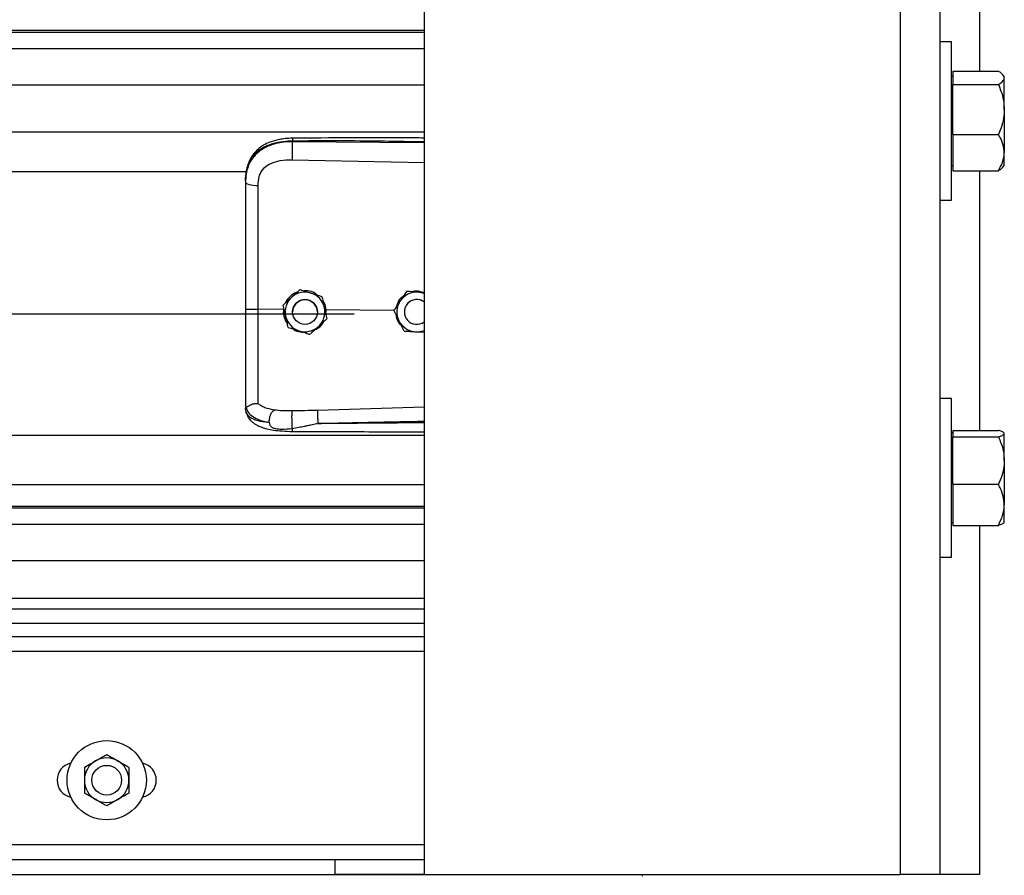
# Model space of a CAD drawing. Header units: inches. Extents: x 170 to 284, y 215 to 248.
# Tile 702 of 1056: x 231.021 to 231.446, y 220.132 to 220.502. Entities that reach past the tile are written whole.
import ezdxf

# ---------------------------------------------------------------- set-up
doc = ezdxf.new("R2010")
doc.units = ezdxf.units.IN
doc.header["$LTSCALE"] = 0.25
doc.header["$MEASUREMENT"] = 0
doc.layers.add('RH FRONT OF HOOD', color=7, linetype='Continuous')

msp = doc.modelspace()

# ---------------------------------------------------------------- linework, layer by layer
at = {"layer": 'RH FRONT OF HOOD'}
for p, q in [((231.401380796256, 224.3701573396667), (231.401380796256, 220.1328032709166)), ((231.418501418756, 224.3701573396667), (231.418501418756, 220.1328032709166)), ((231.1959333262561, 224.3332527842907), (231.195933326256, 220.1328032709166)), ((231.435622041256, 220.5904627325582), (231.435622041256, 220.4795897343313)), ((231.195933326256, 220.4970994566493), (227.163613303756, 220.4970994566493)), ((227.163613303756, 220.4964600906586), (231.195933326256, 220.4964600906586)), ((231.423569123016, 220.4923363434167), (231.418501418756, 220.4923363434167)), ((231.423569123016, 220.4580950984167), (231.423569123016, 220.4923363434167)), ((227.163613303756, 220.4894419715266), (231.195933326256, 220.4894419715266)), ((231.424116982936, 220.4795897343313), (231.424116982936, 220.4766889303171)), ((231.424116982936, 220.4795897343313), (231.443771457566, 220.4795897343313)), ((231.424116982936, 220.4773557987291), (231.423569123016, 220.4773557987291)), ((231.424116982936, 220.4766889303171), (231.424116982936, 220.4737881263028)), ((231.446339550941, 220.4773557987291), (231.4457259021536, 220.4780677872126)), ((231.446339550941, 220.4766889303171), (231.446339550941, 220.4773557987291)), ((231.446339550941, 220.4630408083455), (231.446339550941, 220.4766889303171)), ((227.163613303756, 220.4737578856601), (231.195933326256, 220.4737578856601)), ((231.424116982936, 220.4630408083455), (231.424116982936, 220.4737881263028)), ((231.424116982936, 220.4737881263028), (231.443771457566, 220.4737881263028)), ((231.424116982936, 220.4522934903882), (231.424116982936, 220.4630408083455)), ((231.446339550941, 220.4630408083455), (231.446339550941, 220.4444469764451)), ((231.423569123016, 220.4238538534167), (231.423569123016, 220.4580950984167)), ((227.163613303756, 220.4533698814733), (231.195933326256, 220.4533698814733)), ((231.1390860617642, 220.4491582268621), (231.1390860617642, 220.4495695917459)), ((231.195933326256, 220.4486215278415), (231.1390860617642, 220.4491582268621)), ((231.424116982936, 220.4522934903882), (231.424116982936, 220.4444469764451)), ((231.424116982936, 220.4522934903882), (231.443771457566, 220.4522934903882)), ((231.424116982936, 220.4444469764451), (231.424116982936, 220.436600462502)), ((231.446339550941, 220.4388343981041), (231.446339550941, 220.4444469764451)), ((231.1389900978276, 220.4413694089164), (231.195933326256, 220.4401598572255)), ((227.2401614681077, 220.4362942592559), (231.119382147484, 220.4362942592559)), ((231.423569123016, 220.4388343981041), (231.424116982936, 220.4388343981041)), ((231.424116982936, 220.436600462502), (231.443771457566, 220.436600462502)), ((231.435622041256, 220.436600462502), (231.435622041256, 220.3245119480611)), ((231.4457259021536, 220.4381224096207), (231.446339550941, 220.4388343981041)), ((231.118890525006, 220.4322349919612), (231.118890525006, 220.43174667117)), ((231.418501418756, 220.4238538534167), (231.423569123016, 220.4238538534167)), ((231.142461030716, 220.3853030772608), (231.142461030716, 220.3853014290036)), ((231.1518791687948, 220.3823024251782), (231.1518791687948, 220.3823007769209)), ((231.1884045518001, 220.3845066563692), (231.1884045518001, 220.3845083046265)), ((231.1894534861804, 220.3844404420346), (231.1884045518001, 220.3845083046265)), ((231.1352617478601, 220.3767117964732), (231.1243481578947, 220.3768162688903)), ((231.1351533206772, 220.3786470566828), (231.1351533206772, 220.3786454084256)), ((231.1352617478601, 220.3767117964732), (231.1352639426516, 220.3767116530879)), ((231.1536994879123, 220.3765352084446), (231.1531514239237, 220.3764811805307)), ((231.1536023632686, 220.374417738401), (231.1536994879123, 220.3765352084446)), ((231.1536994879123, 220.3765352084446), (231.153701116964, 220.3765352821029)), ((231.1829331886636, 220.3762554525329), (231.153701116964, 220.3765352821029)), ((227.193781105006, 220.3749017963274), (231.165765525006, 220.3749017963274)), ((231.1392212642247, 220.3756445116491), (231.1392212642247, 220.3756437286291)), ((231.1499216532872, 220.3756437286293), (231.1499216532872, 220.3756445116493)), ((231.1539895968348, 220.3726457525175), (231.1539895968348, 220.3726441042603)), ((231.1829192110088, 220.3762837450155), (231.1829192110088, 220.3762853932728)), ((231.1874329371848, 220.3756445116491), (231.1874329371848, 220.3756437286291)), ((231.1922297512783, 220.3671021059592), (231.195933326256, 220.3668623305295)), ((231.423569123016, 220.3382507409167), (231.418501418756, 220.3382507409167)), ((231.423569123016, 220.3040094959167), (231.423569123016, 220.3382507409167)), ((231.118890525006, 220.3346936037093), (231.118890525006, 220.3341648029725)), ((231.1192302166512, 220.3321796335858), (231.118890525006, 220.3341648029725)), ((231.195933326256, 220.3344881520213), (231.1499976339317, 220.3331563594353)), ((227.163613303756, 220.322516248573), (231.195933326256, 220.322516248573)), ((231.424116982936, 220.3232701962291), (231.423569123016, 220.3232701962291)), ((231.424116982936, 220.3245119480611), (231.424116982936, 220.3231183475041)), ((231.424116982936, 220.3245119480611), (231.443771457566, 220.3245119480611)), ((231.424116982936, 220.3231183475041), (231.424116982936, 220.3217247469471)), ((231.424116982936, 220.3114735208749), (231.424116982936, 220.3217247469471)), ((231.424116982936, 220.3217247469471), (231.443771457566, 220.3217247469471)), ((231.446339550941, 220.3232701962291), (231.4461576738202, 220.323481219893)), ((231.446339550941, 220.3231183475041), (231.446339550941, 220.3232701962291)), ((231.446339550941, 220.3114735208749), (231.446339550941, 220.3231183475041)), ((231.424116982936, 220.3012222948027), (231.424116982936, 220.3114735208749)), ((231.446339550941, 220.3114735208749), (231.446339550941, 220.2923646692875)), ((227.163613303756, 220.3011372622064), (231.195933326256, 220.3011372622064)), ((231.423569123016, 220.2697682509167), (231.423569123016, 220.3040094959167)), ((231.424116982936, 220.3012222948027), (231.424116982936, 220.2923646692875)), ((231.424116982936, 220.3012222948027), (231.443771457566, 220.3012222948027)), ((231.195933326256, 220.2916519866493), (227.163613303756, 220.2916519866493)), ((231.424116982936, 220.2923646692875), (231.424116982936, 220.2835070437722)), ((231.446339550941, 220.2847487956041), (231.446339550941, 220.2923646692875)), ((227.163613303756, 220.2910126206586), (231.195933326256, 220.2910126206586)), ((227.163613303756, 220.2839945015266), (231.195933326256, 220.2839945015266)), ((231.423569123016, 220.2847487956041), (231.424116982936, 220.2847487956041)), ((231.424116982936, 220.2835070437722), (231.443771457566, 220.2835070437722)), ((231.435622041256, 220.2835070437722), (231.435622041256, 220.1328032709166)), ((231.4461576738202, 220.2845377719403), (231.446339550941, 220.2847487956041)), ((227.163613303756, 220.2683104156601), (231.195933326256, 220.2683104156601)), ((231.418501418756, 220.2697682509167), (231.423569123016, 220.2697682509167)), ((231.195933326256, 220.2519153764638), (227.163613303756, 220.2519153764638)), ((231.195933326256, 220.2473327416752), (227.163613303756, 220.2473327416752)), ((231.195933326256, 220.241135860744), (227.163613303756, 220.241135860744)), ((227.163613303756, 220.2355270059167), (231.195933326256, 220.2355270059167)), ((231.195933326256, 220.2291067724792), (227.163613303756, 220.2291067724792)), ((227.163613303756, 220.1456437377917), (231.195933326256, 220.1456437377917)), ((227.163613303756, 220.1392235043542), (231.195933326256, 220.1392235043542)), ((231.157411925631, 220.1392440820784), (231.195933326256, 220.1392440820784)), ((231.157411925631, 220.1392235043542), (231.157411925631, 220.1392440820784)), ((231.157411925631, 220.1392235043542), (231.157411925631, 220.1328032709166)), ((227.155259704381, 220.1328032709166), (231.204286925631, 220.1328032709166)), ((231.195933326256, 220.1328032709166), (231.157411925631, 220.1328032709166)), ((231.195933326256, 220.1328032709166), (231.401380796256, 220.1328032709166)), ((231.290096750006, 220.1328032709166), (231.290096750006, 220.1319941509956)), ((231.418501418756, 220.1328032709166), (231.401380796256, 220.1328032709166)), ((231.435622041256, 220.1328032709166), (231.418501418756, 220.1328032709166))]:
    msp.add_line(p, q, dxfattribs=at)
at = {"layer": 'RH FRONT OF HOOD', "flags": 128}
msp.add_lwpolyline([(231.118890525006, 220.43174667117), (231.1189944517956, 220.4314509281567), (231.1193024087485, 220.4311660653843), (231.119803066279, 220.4309025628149), (231.1204780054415, 220.4306701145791), (231.121302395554, 220.4304772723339), (231.1222459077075, 220.4303311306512), (231.1232738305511, 220.4302370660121), (231.124348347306, 220.4301985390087)], dxfattribs=at)
at = {"layer": 'RH FRONT OF HOOD'}
for centre, radius in [((231.1445714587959, 220.3756437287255), 0.005350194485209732), ((231.058968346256, 220.1734647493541), 0.01712062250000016), ((231.058968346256, 220.1734647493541), 0.006420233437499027)]:
    msp.add_circle(centre, radius, dxfattribs=at)
for centre, radius, start, end in [((231.1445714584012, 220.3756445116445), 0.008560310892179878, 132.3279357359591, 192.3279369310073), ((231.1445714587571, 220.3756445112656), 0.008560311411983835, 72.32793711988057, 132.3279357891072), ((231.144571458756, 220.3756445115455), 0.005350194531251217, 1.112057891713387e-06, 179.9999988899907), ((231.1445714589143, 220.3756445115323), 0.008560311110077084, 12.32793744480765, 72.32793758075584), ((231.192783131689, 220.3756445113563), 0.008560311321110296, 86.29353550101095, 146.2935346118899), ((231.1927831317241, 220.3756445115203), 0.005350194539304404, 53.92810144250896, 179.9999986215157), ((231.1927831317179, 220.3756437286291), 0.005350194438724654, 53.92810057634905, 306.0718994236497), ((231.1927831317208, 220.3756445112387), 0.008560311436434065, 68.40767565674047, 86.29353576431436), ((231.1445714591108, 220.3756445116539), 0.008560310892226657, 312.3279357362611, 12.32793693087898), ((231.192783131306, 220.3756445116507), 0.0085603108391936, 146.2935348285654, 206.2935362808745), ((231.1445714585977, 220.3756445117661), 0.008560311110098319, 192.327937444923, 252.3279375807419), ((231.1445714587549, 220.3756445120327), 0.008560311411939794, 252.3279371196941, 312.3279357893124), ((231.1927831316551, 220.3756445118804), 0.008560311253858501, 206.2935366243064, 266.2935360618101), ((231.1927831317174, 220.3756445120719), 0.008560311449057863, 266.2935357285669, 291.5923243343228), ((231.058968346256, 220.1734647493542), 0.009621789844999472, 119.9999999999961, 180), ((231.058968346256, 220.1734647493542), 0.009621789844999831, 59.99999999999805, 119.9999999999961), ((231.058968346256, 220.1734647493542), 0.009621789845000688, 0, 59.99999999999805), ((231.0450578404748, 220.1734647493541), 0.007490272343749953, 102.0515234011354, 257.9484765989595), ((231.0728788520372, 220.1734647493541), 0.007490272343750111, 282.0515234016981, 77.94847659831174), ((231.058968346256, 220.1734647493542), 0.009621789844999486, 180, 240.0000000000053), ((231.058968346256, 220.1734647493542), 0.009621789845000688, 300.0000000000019, 0), ((231.058968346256, 220.1734647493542), 0.009621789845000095, 240.0000000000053, 300.0000000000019)]:
    msp.add_arc(centre, radius, start, end, dxfattribs=at)
for points, knots in [([(231.446339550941, 220.4766889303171), (231.446241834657, 220.4770949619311), (231.4460428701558, 220.4779217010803), (231.4448910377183, 220.4788829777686), (231.4440237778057, 220.4794304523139), (231.443771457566, 220.4795897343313)], [0, 0, 0, 0, 0.4062905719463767, 0.8272664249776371, 1, 1, 1, 1]), ([(231.443771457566, 220.4737881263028), (231.4444460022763, 220.4742391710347), (231.4458196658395, 220.475157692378), (231.4463348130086, 220.4761608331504), (231.4463394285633, 220.4766752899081), (231.446339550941, 220.4766889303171)], [0, 0, 0, 0, 0.4843414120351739, 0.9863277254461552, 1, 1, 1, 1]), ([(231.443771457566, 220.4737881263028), (231.4441529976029, 220.4728782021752), (231.4450557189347, 220.4707253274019), (231.4460964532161, 220.4671377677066), (231.4462578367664, 220.464417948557), (231.446339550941, 220.4630408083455)], [0, 0, 0, 0, 0.2654599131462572, 0.6280764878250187, 1, 1, 1, 1]), ([(231.446339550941, 220.4630408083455), (231.4463368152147, 220.4627946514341), (231.446318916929, 220.4611841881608), (231.4458972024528, 220.4581787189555), (231.4448700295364, 220.4548583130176), (231.4440430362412, 220.452927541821), (231.443771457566, 220.4522934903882)], [0, 0, 0, 0, 0.06653229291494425, 0.4352825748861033, 0.8145508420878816, 1, 1, 1, 1]), ([(231.118890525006, 220.4322349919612), (231.118953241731, 220.4335914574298), (231.1190716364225, 220.4361521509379), (231.1200411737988, 220.4396431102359), (231.1213304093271, 220.4420550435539), (231.1226942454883, 220.4437577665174), (231.1237772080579, 220.4448011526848), (231.1248361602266, 220.4456296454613), (231.1258256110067, 220.4462895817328), (231.1270599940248, 220.4469846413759), (231.1286540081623, 220.4477103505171), (231.1313177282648, 220.4486183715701), (231.1348528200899, 220.4493783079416), (231.1377593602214, 220.4495096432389), (231.1390860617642, 220.4495695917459)], [0, 0, 0, 0, 0.1307156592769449, 0.2467609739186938, 0.357792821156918, 0.4170971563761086, 0.4791482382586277, 0.5177152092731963, 0.559089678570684, 0.6032945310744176, 0.6633484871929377, 0.7353692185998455, 0.8792082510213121, 1, 1, 1, 1]), ([(231.1390860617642, 220.4491582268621), (231.1378701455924, 220.4491249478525), (231.135438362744, 220.4490583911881), (231.1320975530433, 220.4484365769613), (231.1291397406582, 220.4474943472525), (231.1265971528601, 220.44627667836), (231.1243656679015, 220.4447312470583), (231.1224940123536, 220.4428900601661), (231.121013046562, 220.4407597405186), (231.1198374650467, 220.4381905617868), (231.1190446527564, 220.4351386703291), (231.1189419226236, 220.432877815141), (231.118890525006, 220.43174667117)], [0, 0, 0, 0, 0.1111703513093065, 0.2223361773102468, 0.3162781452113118, 0.4102081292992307, 0.502403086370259, 0.5945790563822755, 0.6845432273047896, 0.774504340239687, 0.8871807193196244, 1, 1, 1, 1]), ([(231.1391046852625, 220.450661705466), (231.1381060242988, 220.4506231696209), (231.1362142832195, 220.4505501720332), (231.1329052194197, 220.4500217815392), (231.1296777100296, 220.4491278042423), (231.126930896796, 220.4478235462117), (231.1249450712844, 220.4465008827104), (231.123303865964, 220.4450554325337), (231.1219887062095, 220.4434672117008), (231.1209135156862, 220.4417145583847), (231.1200562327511, 220.439804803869), (231.1193113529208, 220.437286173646), (231.1190959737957, 220.4353485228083), (231.1189769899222, 220.4342780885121)], [0, 0, 0, 0, 0.09774743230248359, 0.1851607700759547, 0.3306121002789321, 0.4364670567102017, 0.5083182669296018, 0.58500616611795, 0.6719760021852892, 0.7307948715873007, 0.8036787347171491, 0.8915444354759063, 1, 1, 1, 1]), ([(231.1390860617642, 220.4491582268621), (231.1390643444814, 220.4485823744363), (231.1390192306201, 220.4473861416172), (231.1389782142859, 220.4451610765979), (231.1389649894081, 220.4429837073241), (231.1389819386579, 220.441893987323), (231.1389900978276, 220.4413694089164)], [0, 0, 0, 0, 0.2406941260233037, 0.4999999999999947, 0.7593058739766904, 1, 1, 1, 1]), ([(231.139104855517, 220.450645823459), (231.1391036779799, 220.4506498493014), (231.139099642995, 220.4506636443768), (231.1390944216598, 220.4505487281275), (231.1390878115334, 220.4502559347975), (231.1390867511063, 220.4498399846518), (231.1390860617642, 220.4495695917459)], [0, 0, 0, 0, 0.09787641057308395, 0.3353863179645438, 0.5679606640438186, 1, 1, 1, 1]), ([(231.1390860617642, 220.4495695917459), (231.1453919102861, 220.4496089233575), (231.1586309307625, 220.4496914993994), (231.1775805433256, 220.4495103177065), (231.1902210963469, 220.4492893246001), (231.195933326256, 220.4491894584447)], [0, 0, 0, 0, 0.332670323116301, 0.6984356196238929, 1, 1, 1, 1]), ([(231.195933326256, 220.4507446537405), (231.1930341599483, 220.4507594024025), (231.1824062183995, 220.4508134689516), (231.1634627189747, 220.4508501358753), (231.1474194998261, 220.4507260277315), (231.1391046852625, 220.450661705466)], [0, 0, 0, 0, 0.1530455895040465, 0.5610439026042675, 1, 1, 1, 1]), ([(231.446339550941, 220.4444469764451), (231.446241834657, 220.4455452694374), (231.4460428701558, 220.4477815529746), (231.4448910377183, 220.4503817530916), (231.4440237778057, 220.4518626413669), (231.443771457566, 220.4522934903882)], [0, 0, 0, 0, 0.4062905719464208, 0.8272664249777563, 1, 1, 1, 1]), ([(231.443771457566, 220.436600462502), (231.4444460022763, 220.4378205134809), (231.4458196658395, 220.4403050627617), (231.4463348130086, 220.4430185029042), (231.4463394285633, 220.4444100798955), (231.446339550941, 220.4444469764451)], [0, 0, 0, 0, 0.4843414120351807, 0.9863277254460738, 1, 1, 1, 1]), ([(231.1247739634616, 220.4341318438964), (231.1247739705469, 220.434131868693), (231.1248765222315, 220.4344907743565), (231.1253717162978, 220.4358969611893), (231.1269077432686, 220.4380996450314), (231.1299747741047, 220.4400028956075), (231.1340909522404, 220.4412145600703), (231.1372437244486, 220.44131421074), (231.1389900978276, 220.4413694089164)], [0, 0, 0, 0, 4.497367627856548e-06, 0.06509473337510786, 0.261670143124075, 0.475310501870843, 0.7093656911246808, 1, 1, 1, 1]), ([(231.4457007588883, 220.4381440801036), (231.4453502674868, 220.4377853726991), (231.4448361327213, 220.4372591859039), (231.4440285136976, 220.4367595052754), (231.443771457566, 220.436600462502)], [0, 0, 0, 0, 0.6817111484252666, 1, 1, 1, 1]), ([(231.118890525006, 220.43174667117), (231.118890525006, 220.4281165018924), (231.118890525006, 220.4208456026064), (231.118890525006, 220.4097648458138), (231.118890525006, 220.3985822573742), (231.118890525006, 220.3876135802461), (231.118890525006, 220.3803657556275), (231.118890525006, 220.3768859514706)], [0, 0, 0, 0, 0.2027568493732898, 0.4061035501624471, 0.6088604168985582, 0.8122072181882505, 1, 1, 1, 1]), ([(231.124348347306, 220.4301985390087), (231.1244183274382, 220.431523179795), (231.1244883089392, 220.4328478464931), (231.1247739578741, 220.4341318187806), (231.1247739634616, 220.4341318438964)], [0, 0, 0, 0, 0.9999804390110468, 0.9999999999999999, 0.9999999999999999, 0.9999999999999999, 0.9999999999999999]), ([(231.1243481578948, 220.3768162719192), (231.1243481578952, 220.3768162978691), (231.1243482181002, 220.3802026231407), (231.1243483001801, 220.3872493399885), (231.12434834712, 220.397922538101), (231.1243483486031, 220.4087986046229), (231.1243483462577, 220.4195859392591), (231.1243483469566, 220.4266610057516), (231.124348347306, 220.4301985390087)], [0, 0, 0, 0, 1.439079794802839e-06, 0.1877923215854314, 0.3908439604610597, 0.59389561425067, 0.7969478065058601, 1, 1, 1, 1]), ([(231.1388071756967, 220.3819753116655), (231.1397477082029, 220.3828319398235), (231.1410021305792, 220.3839744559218), (231.1421690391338, 220.3850371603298), (231.142461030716, 220.3853030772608)], [0, 0, 0, 0, 0.7497733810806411, 1, 1, 1, 1]), ([(231.1388071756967, 220.3819731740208), (231.1397477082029, 220.3828298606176), (231.1410021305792, 220.3839724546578), (231.1421690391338, 220.3850354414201), (231.142461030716, 220.3853014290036)], [0, 0, 0, 0, 0.7497733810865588, 0.9999999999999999, 0.9999999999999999, 0.9999999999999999, 0.9999999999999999]), ([(231.142461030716, 220.3853030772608), (231.1428587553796, 220.3851763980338), (231.1443635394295, 220.3846971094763), (231.1459805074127, 220.3841819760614), (231.1471700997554, 220.3838029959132)], [0, 0, 0, 0, 0.264306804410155, 0.9999999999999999, 0.9999999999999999, 0.9999999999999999, 0.9999999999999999]), ([(231.142461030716, 220.3853014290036), (231.1428587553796, 220.3851746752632), (231.1443635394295, 220.3846951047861), (231.1459805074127, 220.3841798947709), (231.1471700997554, 220.3838008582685)], [0, 0, 0, 0, 0.2643068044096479, 1, 1, 1, 1]), ([(231.1351533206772, 220.3786470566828), (231.1356593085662, 220.3791079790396), (231.1366831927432, 220.3800406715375), (231.1379303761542, 220.3811766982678), (231.1386444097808, 220.3818270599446), (231.1388071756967, 220.3819753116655)], [0, 0, 0, 0, 0.4299704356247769, 0.8700602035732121, 1, 1, 1, 1]), ([(231.1351533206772, 220.3786454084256), (231.1356593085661, 220.3791062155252), (231.1366831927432, 220.380038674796), (231.1379303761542, 220.3811745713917), (231.1386444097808, 220.3818249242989), (231.1388071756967, 220.3819731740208)], [0, 0, 0, 0, 0.4299704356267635, 0.8700602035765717, 0.9999999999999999, 0.9999999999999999, 0.9999999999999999, 0.9999999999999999]), ([(231.1411817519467, 220.3841380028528), (231.1410465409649, 220.3841078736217), (231.1398947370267, 220.3838512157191), (231.1381374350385, 220.3823924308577), (231.136518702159, 220.3807828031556), (231.1361908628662, 220.3796744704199), (231.1361575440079, 220.3795618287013)], [0, 0, 0, 0, 0.05931474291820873, 0.5052766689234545, 0.9497204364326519, 1, 1, 1, 1]), ([(231.1498315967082, 220.3829549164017), (231.1494748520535, 220.3832449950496), (231.1483112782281, 220.3841911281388), (231.1462597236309, 220.3847586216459), (231.1446901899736, 220.3847624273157), (231.1441542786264, 220.3847637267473)], [0, 0, 0, 0, 0.2255168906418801, 0.7355556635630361, 1, 1, 1, 1]), ([(231.1471700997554, 220.3838029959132), (231.1473564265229, 220.3837436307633), (231.1488137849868, 220.38327930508), (231.1504118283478, 220.3827700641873), (231.1517362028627, 220.3823479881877), (231.1518791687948, 220.3823024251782)], [0, 0, 0, 0, 0.1156468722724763, 0.9045342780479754, 1, 1, 1, 1]), ([(231.1471700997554, 220.3838008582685), (231.1473564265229, 220.3837414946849), (231.1488137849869, 220.3832771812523), (231.1504118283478, 220.3827681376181), (231.1517362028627, 220.382346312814), (231.1518791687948, 220.3823007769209)], [0, 0, 0, 0, 0.115646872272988, 0.90453427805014, 1, 1, 1, 1]), ([(231.1518791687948, 220.3823024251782), (231.1520252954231, 220.3816338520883), (231.1523209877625, 220.380280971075), (231.1526811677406, 220.3786329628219), (231.1528873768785, 220.377689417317), (231.1529343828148, 220.3774743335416)], [0, 0, 0, 0, 0.4299704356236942, 0.8700602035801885, 0.9999999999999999, 0.9999999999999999, 0.9999999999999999, 0.9999999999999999]), ([(231.1518791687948, 220.3823007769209), (231.1520252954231, 220.3816320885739), (231.1523209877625, 220.3802789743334), (231.1526811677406, 220.3786308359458), (231.1528873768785, 220.3776872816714), (231.1529343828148, 220.3774721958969)], [0, 0, 0, 0, 0.4299704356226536, 0.8700602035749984, 0.9999999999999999, 0.9999999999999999, 0.9999999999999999, 0.9999999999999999]), ([(231.1870625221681, 220.3824966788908), (231.1867429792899, 220.3822786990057), (231.1855895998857, 220.3814919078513), (231.1844962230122, 220.3798912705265), (231.1841983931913, 220.3784865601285), (231.1841102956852, 220.3780710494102)], [0, 0, 0, 0, 0.2125142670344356, 0.7670631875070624, 1, 1, 1, 1]), ([(231.1884045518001, 220.3845083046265), (231.1880247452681, 220.3839390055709), (231.1872561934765, 220.3827870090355), (231.1863200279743, 220.3813836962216), (231.1857840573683, 220.3805802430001), (231.1856618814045, 220.3803970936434)], [0, 0, 0, 0, 0.4299704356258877, 0.8700602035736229, 1, 1, 1, 1]), ([(231.1884045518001, 220.3845066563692), (231.1880247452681, 220.3839372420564), (231.1872561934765, 220.3827850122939), (231.1863200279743, 220.3813815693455), (231.1857840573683, 220.3805781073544), (231.1856618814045, 220.3803949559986)], [0, 0, 0, 0, 0.4299704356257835, 0.8700602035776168, 1, 1, 1, 1]), ([(231.1933365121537, 220.3841869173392), (231.192066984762, 220.3842691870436), (231.1903737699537, 220.3843789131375), (231.1887986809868, 220.3844810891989), (231.1884045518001, 220.3845066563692)], [0, 0, 0, 0, 0.7497733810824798, 1, 1, 1, 1]), ([(231.1954080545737, 220.3840548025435), (231.1947471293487, 220.3842548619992), (231.1934767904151, 220.3846393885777), (231.1919135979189, 220.3846642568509), (231.1911336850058, 220.3844021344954), (231.1909578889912, 220.3843430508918)], [0, 0, 0, 0, 0.4565421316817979, 0.8775020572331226, 0.9999999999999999, 0.9999999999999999, 0.9999999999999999, 0.9999999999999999]), ([(231.195933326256, 220.3840187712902), (231.1952903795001, 220.3840603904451), (231.1944315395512, 220.3841159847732), (231.1935564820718, 220.3841726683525), (231.1933365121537, 220.3841869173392)], [0, 0, 0, 0, 0.7486223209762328, 1, 1, 1, 1]), ([(231.118890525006, 220.3768859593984), (231.118890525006, 220.3738486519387), (231.118890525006, 220.3676732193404), (231.118890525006, 220.3588862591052), (231.118890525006, 220.3507196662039), (231.118890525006, 220.3441396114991), (231.118890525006, 220.3387549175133), (231.118890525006, 220.3360544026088), (231.118890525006, 220.3346936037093)], [0, 0, 0, 0, 0.1870908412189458, 0.3803918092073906, 0.5558755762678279, 0.7364481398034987, 0.8671952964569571, 1, 1, 1, 1]), ([(231.1243483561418, 220.3361256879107), (231.1243483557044, 220.3363883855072), (231.1243483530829, 220.3379628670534), (231.1243483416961, 220.3413942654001), (231.1243482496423, 220.346995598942), (231.124347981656, 220.3534354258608), (231.1243476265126, 220.360661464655), (231.1243473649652, 220.3685363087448), (231.1243474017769, 220.374064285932), (231.1243474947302, 220.3768162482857), (231.1243474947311, 220.3768162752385)], [0, 0, 0, 0, 0.03155846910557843, 0.1891461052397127, 0.3467338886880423, 0.5043277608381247, 0.6619226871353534, 0.8309600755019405, 0.9999983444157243, 1, 1, 1, 1]), ([(231.1362085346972, 220.3738168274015), (231.1359369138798, 220.3750597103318), (231.1355746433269, 220.3767173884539), (231.1352376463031, 220.3782595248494), (231.1351533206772, 220.3786454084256)], [0, 0, 0, 0, 0.7497733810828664, 0.9999999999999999, 0.9999999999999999, 0.9999999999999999, 0.9999999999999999]), ([(231.1352639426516, 220.3767116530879), (231.1352301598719, 220.376257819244), (231.1351234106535, 220.3748237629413), (231.1355400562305, 220.3726612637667), (231.1364915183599, 220.3713048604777), (231.1368779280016, 220.3707539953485)], [0, 0, 0, 0, 0.2156616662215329, 0.6814629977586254, 1, 1, 1, 1]), ([(231.153701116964, 220.3765352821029), (231.1537011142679, 220.3765353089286), (231.1536030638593, 220.377510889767), (231.153343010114, 220.3789030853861), (231.1525385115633, 220.3799925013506), (231.1523190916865, 220.3802896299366)], [0, 0, 0, 0, 1.999769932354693e-05, 0.7272642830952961, 1, 1, 1, 1]), ([(231.1529343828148, 220.3774743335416), (231.1532060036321, 220.3762314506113), (231.1535682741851, 220.3745737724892), (231.1539052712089, 220.3730316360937), (231.1539895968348, 220.3726457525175)], [0, 0, 0, 0, 0.7497733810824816, 1, 1, 1, 1]), ([(231.1529343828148, 220.3774721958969), (231.1532060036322, 220.3762293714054), (231.1535682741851, 220.3745717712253), (231.1539052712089, 220.373029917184), (231.1539895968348, 220.3726441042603)], [0, 0, 0, 0, 0.7497733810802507, 1, 1, 1, 1]), ([(231.1856618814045, 220.3803970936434), (231.1849558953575, 220.3793387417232), (231.1840142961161, 220.377927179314), (231.1831383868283, 220.3766139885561), (231.1829192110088, 220.3762853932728)], [0, 0, 0, 0, 0.7497733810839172, 1, 1, 1, 1]), ([(231.1856618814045, 220.3803949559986), (231.1849558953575, 220.3793366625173), (231.184014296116, 220.37792517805), (231.1831383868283, 220.3766122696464), (231.1829192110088, 220.3762837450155)], [0, 0, 0, 0, 0.7497733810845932, 1, 1, 1, 1]), ([(231.1372637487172, 220.368988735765), (231.1371176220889, 220.3696573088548), (231.1368219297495, 220.3710101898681), (231.1364617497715, 220.3726581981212), (231.1362555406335, 220.3736017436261), (231.1362085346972, 220.3738168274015)], [0, 0, 0, 0, 0.4299704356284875, 0.8700602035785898, 1, 1, 1, 1]), ([(231.1539895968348, 220.3726441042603), (231.1534836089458, 220.3721831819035), (231.1524597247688, 220.3712504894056), (231.1512125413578, 220.3701144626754), (231.1504985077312, 220.3694641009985), (231.1503357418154, 220.3693158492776)], [0, 0, 0, 0, 0.4299704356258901, 0.8700602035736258, 1, 1, 1, 1]), ([(231.1851085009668, 220.3718525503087), (231.185021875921, 220.3720278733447), (231.1843443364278, 220.3733991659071), (231.1836013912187, 220.3749029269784), (231.1829856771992, 220.3761492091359), (231.1829192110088, 220.3762837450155)], [0, 0, 0, 0, 0.1156468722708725, 0.9045342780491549, 1, 1, 1, 1]), ([(231.1838551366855, 220.374389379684), (231.1839036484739, 220.3739274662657), (231.1840502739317, 220.3725313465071), (231.1848959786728, 220.3709348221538), (231.185830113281, 220.3701263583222), (231.1860595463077, 220.3699277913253)], [0, 0, 0, 0, 0.2716700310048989, 0.8211147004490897, 0.9999999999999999, 0.9999999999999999, 0.9999999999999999, 0.9999999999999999]), ([(231.1372637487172, 220.368988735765), (231.1376614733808, 220.3688619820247), (231.1391662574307, 220.3683824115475), (231.1407832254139, 220.3678672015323), (231.1419728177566, 220.3674881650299)], [0, 0, 0, 0, 0.2643068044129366, 1, 1, 1, 1]), ([(231.1394223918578, 220.3683008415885), (231.1395017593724, 220.3682341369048), (231.1403748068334, 220.3675003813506), (231.1419449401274, 220.3670212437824), (231.1433794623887, 220.3669367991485), (231.1437770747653, 220.3669133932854)], [0, 0, 0, 0, 0.06740964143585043, 0.7415101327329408, 1, 1, 1, 1]), ([(231.1503357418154, 220.3693158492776), (231.149395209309, 220.3684592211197), (231.1481407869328, 220.3673167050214), (231.1469738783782, 220.3662540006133), (231.146681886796, 220.3659880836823)], [0, 0, 0, 0, 0.7497733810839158, 0.9999999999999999, 0.9999999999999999, 0.9999999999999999, 0.9999999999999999]), ([(231.1489787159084, 220.3680799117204), (231.1494874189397, 220.3683419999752), (231.150893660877, 220.3690665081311), (231.1521341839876, 220.370297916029), (231.1525134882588, 220.3712776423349), (231.1525265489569, 220.3713113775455)], [0, 0, 0, 0, 0.3536960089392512, 0.9777456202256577, 1, 1, 1, 1]), ([(231.1872977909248, 220.3674218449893), (231.1871128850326, 220.3677960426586), (231.1864132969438, 220.3692118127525), (231.1856615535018, 220.3707332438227), (231.1851085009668, 220.3718525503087)], [0, 0, 0, 0, 0.2643068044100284, 1, 1, 1, 1]), ([(231.1419728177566, 220.3674881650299), (231.1421591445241, 220.3674288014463), (231.143616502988, 220.3669644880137), (231.145214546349, 220.3664554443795), (231.1465389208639, 220.3660336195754), (231.146681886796, 220.3659880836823)], [0, 0, 0, 0, 0.1156468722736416, 0.9045342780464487, 1, 1, 1, 1]), ([(231.1872977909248, 220.3674218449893), (231.187980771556, 220.3673775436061), (231.1893628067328, 220.3672878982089), (231.1910462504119, 220.3671787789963), (231.192010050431, 220.3671163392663), (231.1922297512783, 220.3671021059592)], [0, 0, 0, 0, 0.4299704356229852, 0.8700602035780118, 1, 1, 1, 1]), ([(231.118890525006, 220.3346936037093), (231.1188905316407, 220.3346923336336), (231.118890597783, 220.3346796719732), (231.1188977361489, 220.334575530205), (231.1189961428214, 220.3344971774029), (231.1190838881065, 220.3344273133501)], [0, 0, 0, 0, 0.01193493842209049, 0.1189819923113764, 1, 1, 1, 1]), ([(231.1190833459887, 220.3344430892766), (231.1193589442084, 220.3337211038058), (231.1199250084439, 220.3322381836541), (231.121977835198, 220.3304049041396), (231.1249660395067, 220.3288468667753), (231.1276931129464, 220.328223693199), (231.1290929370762, 220.3279038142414)], [0, 0, 0, 0, 0.230525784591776, 0.4734878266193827, 0.7297379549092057, 0.9999999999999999, 0.9999999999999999, 0.9999999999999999, 0.9999999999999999]), ([(231.1190875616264, 220.3344432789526), (231.1191366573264, 220.3344347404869), (231.1192374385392, 220.3344172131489), (231.1195291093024, 220.3346034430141), (231.1199945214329, 220.3349342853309), (231.1208707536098, 220.3355143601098), (231.1223499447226, 220.3361324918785), (231.1236907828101, 220.3361285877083), (231.124348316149, 220.336126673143)], [0, 0, 0, 0, 0.1136768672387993, 0.2333502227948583, 0.3620694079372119, 0.5019163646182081, 0.7557448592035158, 1, 1, 1, 1]), ([(231.1311825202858, 220.3333016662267), (231.1298089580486, 220.3335895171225), (231.1277245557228, 220.3340263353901), (231.1255487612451, 220.3350670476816), (231.1247497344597, 220.3357723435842), (231.1243483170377, 220.3361266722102)], [0, 0, 0, 0, 0.4901989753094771, 0.7438846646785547, 0.9999999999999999, 0.9999999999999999, 0.9999999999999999, 0.9999999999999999]), ([(231.1290918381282, 220.3279020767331), (231.1285455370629, 220.3279591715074), (231.1272405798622, 220.3280955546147), (231.1258418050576, 220.3283236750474), (231.1248868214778, 220.3285175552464), (231.1236534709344, 220.3287953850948), (231.1219671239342, 220.3293616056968), (231.1201473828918, 220.3304871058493), (231.1195418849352, 220.3316044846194), (231.1192302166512, 220.3321796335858)], [0, 0, 0, 0, 0.1091879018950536, 0.2608187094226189, 0.3077983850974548, 0.3355235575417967, 0.562788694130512, 0.7749539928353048, 1, 1, 1, 1]), ([(231.1192471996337, 220.3321335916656), (231.1194361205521, 220.3315466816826), (231.1197908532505, 220.3304446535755), (231.1208039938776, 220.329026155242), (231.1219330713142, 220.3279501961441), (231.123080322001, 220.3271533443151), (231.1241275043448, 220.3265969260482), (231.1250704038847, 220.3261847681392), (231.1263158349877, 220.3257184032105), (231.1282607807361, 220.3251578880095), (231.1311398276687, 220.3245963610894), (231.13487347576, 220.3241740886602), (231.1376548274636, 220.3241066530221), (231.1391430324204, 220.3240705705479)], [0, 0, 0, 0, 0.09843102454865, 0.1848217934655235, 0.2573083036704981, 0.3158871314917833, 0.3722739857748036, 0.4121400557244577, 0.4615923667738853, 0.5575876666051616, 0.6828759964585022, 0.8303179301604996, 1, 1, 1, 1]), ([(231.1290929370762, 220.3279038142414), (231.1291179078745, 220.3284340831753), (231.1291697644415, 220.3295352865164), (231.1296456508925, 220.3311971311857), (231.1303497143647, 220.3325833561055), (231.130911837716, 220.3330681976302), (231.1311825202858, 220.3333016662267)], [0, 0, 0, 0, 0.2407679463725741, 0.5000000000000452, 0.7592320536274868, 1, 1, 1, 1]), ([(231.1390119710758, 220.3328942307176), (231.1376599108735, 220.3328869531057), (231.134957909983, 220.3328724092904), (231.1324512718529, 220.3331568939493), (231.1311989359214, 220.3332990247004)], [0, 0, 0, 0, 0.5003922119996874, 1, 1, 1, 1]), ([(231.1390973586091, 220.32532374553), (231.139081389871, 220.3255643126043), (231.13904770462, 220.3260717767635), (231.1390028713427, 220.3270819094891), (231.1389658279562, 220.3282693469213), (231.138943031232, 220.3295412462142), (231.138937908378, 220.3307447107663), (231.138950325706, 220.331740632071), (231.1389754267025, 220.3324799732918), (231.1390002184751, 220.3327610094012), (231.1390119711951, 220.3328942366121)], [0, 0, 0, 0, 0.1098512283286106, 0.2317256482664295, 0.3631776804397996, 0.5000000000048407, 0.6368223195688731, 0.7682743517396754, 0.8901487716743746, 1, 1, 1, 1]), ([(231.1499976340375, 220.3331563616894), (231.1481664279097, 220.3331083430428), (231.1445038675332, 220.3330123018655), (231.1408426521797, 220.3329335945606), (231.1390119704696, 220.3328942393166)], [0, 0, 0, 0, 0.499979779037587, 1, 1, 1, 1]), ([(231.1499974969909, 220.3331563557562), (231.1499900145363, 220.3329175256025), (231.1499785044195, 220.3325501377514), (231.1499797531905, 220.3316882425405), (231.1499871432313, 220.3309134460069), (231.1500015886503, 220.3300529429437), (231.1500273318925, 220.3288934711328), (231.1500550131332, 220.3280500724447), (231.1500730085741, 220.3275017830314)], [0, 0, 0, 0, 0.2394508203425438, 0.3683426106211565, 0.4999696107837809, 0.6316010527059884, 0.7605056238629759, 1, 1, 1, 1]), ([(231.1290920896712, 220.3278988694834), (231.1291666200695, 220.3275285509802), (231.1292705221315, 220.327012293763), (231.1296422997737, 220.3264149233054), (231.1300629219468, 220.3259820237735), (231.130866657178, 220.3255375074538), (231.132343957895, 220.3251759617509), (231.1351048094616, 220.3249358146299), (231.1375015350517, 220.3251686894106), (231.1390973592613, 220.3253237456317)], [0, 0, 0, 0, 0.1001269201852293, 0.1395859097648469, 0.1897135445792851, 0.2582342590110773, 0.3697357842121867, 0.5803479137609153, 1, 1, 1, 1]), ([(231.1390973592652, 220.3253237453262), (231.1408767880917, 220.3256706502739), (231.1426643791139, 220.3260191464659), (231.1444823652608, 220.3263864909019), (231.1445533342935, 220.3264008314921), (231.1447884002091, 220.3264483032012), (231.1456566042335, 220.3266247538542), (231.1472969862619, 220.3269399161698), (231.1488296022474, 220.3273032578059), (231.1497286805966, 220.3274632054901), (231.1498057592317, 220.3274769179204)], [0, 0, 0, 0, 0.5022751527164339, 0.5045790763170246, 0.5086566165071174, 0.522130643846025, 0.5703313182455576, 0.7514263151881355, 0.9786895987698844, 1, 1, 1, 1]), ([(231.1500732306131, 220.3274994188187), (231.1539732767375, 220.3275986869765), (231.1622433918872, 220.3278091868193), (231.1753553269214, 220.3280913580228), (231.1863032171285, 220.3283039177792), (231.1933193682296, 220.3284319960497), (231.1954943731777, 220.3284700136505), (231.195933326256, 220.3284776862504)], [0, 0, 0, 0, 0.2551597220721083, 0.5410705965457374, 0.8577348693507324, 0.9712884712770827, 1, 1, 1, 1]), ([(231.195933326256, 220.3278326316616), (231.1933356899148, 220.327800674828), (231.1882696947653, 220.3277383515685), (231.1807055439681, 220.327657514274), (231.1730533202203, 220.3275882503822), (231.16529531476, 220.3275366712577), (231.1575727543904, 220.3275036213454), (231.1525358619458, 220.3275007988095), (231.150073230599, 220.3274994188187)], [0, 0, 0, 0, 0.1699411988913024, 0.3314248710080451, 0.4948424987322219, 0.6705311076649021, 0.8389164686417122, 0.9999999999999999, 0.9999999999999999, 0.9999999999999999, 0.9999999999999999]), ([(231.1391431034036, 220.3240924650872), (231.1391424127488, 220.3240855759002), (231.1391358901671, 220.324020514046), (231.13912498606, 220.324210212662), (231.1391108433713, 220.3245370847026), (231.1391021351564, 220.3249696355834), (231.1390982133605, 220.3252604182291), (231.1390973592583, 220.3253237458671)], [0, 0, 0, 0, 0.03436729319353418, 0.3245665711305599, 0.6210149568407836, 0.9174633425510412, 1, 1, 1, 1]), ([(231.1391430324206, 220.3240705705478), (231.1433382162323, 220.3240489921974), (231.152313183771, 220.3240028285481), (231.1666555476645, 220.3239612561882), (231.1813905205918, 220.3239370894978), (231.1913453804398, 220.3239335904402), (231.195933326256, 220.3239319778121)], [0, 0, 0, 0, 0.2216322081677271, 0.4741489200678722, 0.7576483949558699, 1, 1, 1, 1]), ([(231.446339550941, 220.3231183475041), (231.446241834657, 220.3233134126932), (231.4460428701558, 220.3237105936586), (231.4448910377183, 220.3241724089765), (231.4440237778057, 220.3244354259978), (231.443771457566, 220.3245119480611)], [0, 0, 0, 0, 0.4062905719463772, 0.827266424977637, 1, 1, 1, 1]), ([(231.443771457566, 220.3217247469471), (231.4444460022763, 220.3219414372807), (231.4458196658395, 220.3223827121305), (231.4463348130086, 220.3228646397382), (231.4463394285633, 220.3231117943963), (231.446339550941, 220.3231183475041)], [0, 0, 0, 0, 0.4843414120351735, 0.9863277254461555, 0.9999999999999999, 0.9999999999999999, 0.9999999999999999, 0.9999999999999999]), ([(231.443771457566, 220.3217247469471), (231.4441529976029, 220.3208568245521), (231.4450557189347, 220.3188033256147), (231.4460964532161, 220.3153813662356), (231.4462578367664, 220.3127870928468), (231.446339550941, 220.3114735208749)], [0, 0, 0, 0, 0.2654599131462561, 0.6280764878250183, 1, 1, 1, 1]), ([(231.446339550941, 220.3114735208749), (231.4463368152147, 220.3112387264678), (231.446318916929, 220.309702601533), (231.4458972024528, 220.3068358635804), (231.4448700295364, 220.3036687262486), (231.4440430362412, 220.3018270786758), (231.443771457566, 220.3012222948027)], [0, 0, 0, 0, 0.06653229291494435, 0.4352825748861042, 0.8145508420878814, 1, 1, 1, 1]), ([(231.446339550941, 220.2923646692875), (231.446241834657, 220.2936044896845), (231.4460428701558, 220.2961289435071), (231.4448910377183, 220.299064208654), (231.4440237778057, 220.3007359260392), (231.443771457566, 220.3012222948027)], [0, 0, 0, 0, 0.4062905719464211, 0.827266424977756, 1, 1, 1, 1]), ([(231.443771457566, 220.2835070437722), (231.4444460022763, 220.2848843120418), (231.4458196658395, 220.2876890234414), (231.4463348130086, 220.2907521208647), (231.4463394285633, 220.2923230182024), (231.446339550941, 220.2923646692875)], [0, 0, 0, 0, 0.4843414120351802, 0.986327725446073, 1, 1, 1, 1]), ([(231.4460904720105, 220.2845956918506), (231.4460342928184, 220.2845031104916), (231.4458557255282, 220.2842088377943), (231.4448842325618, 220.283846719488), (231.4440222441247, 220.2835835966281), (231.443771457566, 220.2835070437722)], [0, 0, 0, 0, 0.2455542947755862, 0.7805018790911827, 0.9999999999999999, 0.9999999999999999, 0.9999999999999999, 0.9999999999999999]), ([(231.049346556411, 220.1790198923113), (231.0500940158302, 220.1794514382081), (231.0516161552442, 220.1803302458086), (231.0532798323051, 220.1812907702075), (231.0541336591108, 220.1817837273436), (231.0541574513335, 220.1817974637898)], [0, 0, 0, 0, 0.4839977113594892, 0.9856213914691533, 1, 1, 1, 1]), ([(231.0541574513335, 220.1817974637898), (231.0548299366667, 220.1821857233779), (231.0561992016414, 220.1829762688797), (231.0577935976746, 220.1838967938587), (231.0587024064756, 220.1844214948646), (231.058968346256, 220.1845750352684)], [0, 0, 0, 0, 0.4057211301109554, 0.8260994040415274, 1, 1, 1, 1]), ([(231.058968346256, 220.1845750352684), (231.0597158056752, 220.1841434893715), (231.0612379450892, 220.183264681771), (231.0629016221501, 220.1823041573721), (231.0637554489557, 220.181811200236), (231.0637792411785, 220.1817974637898)], [0, 0, 0, 0, 0.4839977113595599, 0.9856213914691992, 1, 1, 1, 1]), ([(231.0637792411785, 220.1817974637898), (231.0644517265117, 220.1814092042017), (231.0658209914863, 220.1806186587), (231.0674153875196, 220.179698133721), (231.0683241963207, 220.179173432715), (231.068590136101, 220.1790198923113)], [0, 0, 0, 0, 0.4057211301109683, 0.8260994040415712, 1, 1, 1, 1]), ([(231.049346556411, 220.1790198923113), (231.049346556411, 220.1785499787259), (231.049346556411, 220.1767844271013), (231.049346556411, 220.1748697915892), (231.049346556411, 220.1734647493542)], [0, 0, 0, 0, 0.2661568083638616, 1, 1, 1, 1]), ([(231.068590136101, 220.1790198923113), (231.068590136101, 220.1785499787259), (231.068590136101, 220.1767844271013), (231.068590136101, 220.1748697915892), (231.068590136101, 220.1734647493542)], [0, 0, 0, 0, 0.266156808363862, 1, 1, 1, 1]), ([(231.049346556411, 220.1734647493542), (231.049346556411, 220.173338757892), (231.049346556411, 220.1717880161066), (231.049346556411, 220.169883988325), (231.049346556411, 220.1682391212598), (231.049346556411, 220.167909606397)], [0, 0, 0, 0, 0.06604494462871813, 0.8129015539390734, 1, 1, 1, 1]), ([(231.068590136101, 220.1734647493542), (231.068590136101, 220.173338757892), (231.068590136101, 220.1717880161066), (231.068590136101, 220.169883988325), (231.068590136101, 220.1682391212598), (231.068590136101, 220.167909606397)], [0, 0, 0, 0, 0.0660449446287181, 0.8129015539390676, 1, 1, 1, 1]), ([(231.0541574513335, 220.1651320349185), (231.0534849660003, 220.1655202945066), (231.0521157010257, 220.1663108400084), (231.0505213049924, 220.1672313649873), (231.0496124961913, 220.1677560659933), (231.049346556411, 220.167909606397)], [0, 0, 0, 0, 0.4057211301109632, 0.8260994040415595, 0.9999999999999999, 0.9999999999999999, 0.9999999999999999, 0.9999999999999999]), ([(231.058968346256, 220.16235446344), (231.0582208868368, 220.1627860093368), (231.0566987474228, 220.1636648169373), (231.0550350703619, 220.1646253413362), (231.0541812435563, 220.1651182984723), (231.0541574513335, 220.1651320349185)], [0, 0, 0, 0, 0.4839977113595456, 0.9856213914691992, 1, 1, 1, 1]), ([(231.0637792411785, 220.1651320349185), (231.0631067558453, 220.1647437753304), (231.0617374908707, 220.1639532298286), (231.0601430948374, 220.1630327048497), (231.0592342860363, 220.1625080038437), (231.058968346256, 220.16235446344)], [0, 0, 0, 0, 0.4057211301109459, 0.8260994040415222, 1, 1, 1, 1]), ([(231.068590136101, 220.167909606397), (231.0678426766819, 220.1674780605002), (231.0663205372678, 220.1665992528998), (231.0646568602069, 220.1656387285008), (231.0638030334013, 220.1651457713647), (231.0637792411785, 220.1651320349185)], [0, 0, 0, 0, 0.4839977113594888, 0.9856213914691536, 1, 1, 1, 1])]:
    msp.add_open_spline(points, degree=3, knots=knots, dxfattribs=at)
msp.add_open_spline([(231.1188905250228, 220.3768859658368), (231.1189716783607, 220.3768770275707), (231.1191339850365, 220.3768591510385), (231.1203867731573, 220.3768364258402), (231.122184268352, 220.376820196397), (231.1236264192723, 220.3768175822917), (231.1243474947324, 220.376816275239)], degree=3, dxfattribs=at)

doc.saveas('drawing.dxf')
